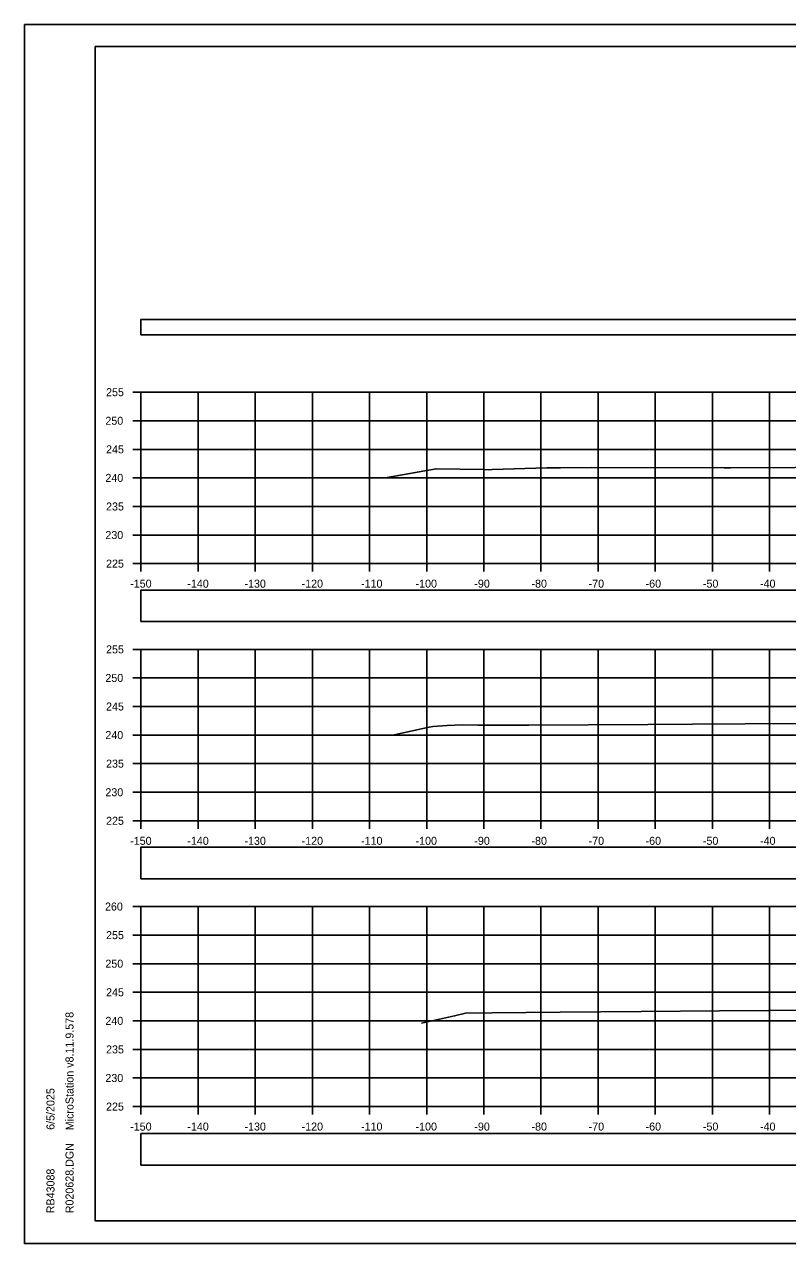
# Model space of a CAD drawing. Extents: x 1369627 to 1374022, y 380035 to 398173.
# Drawn here: x 1370008.8 to 1370142.4, y 381528.2 to 381741.6 of the extents above; entities that cross this region are included whole.
import ezdxf

# ---------------------------------------------------------------- set-up
doc = ezdxf.new("R2010")
doc.units = 0
for name, color, linetype in [('Default', 7, 'Continuous'), ('R_Axis', 7, 'Continuous'), ('R_Axis Annot', 7, 'Continuous'), ('R_Border', 7, 'Continuous'), ('R_Exist Surface', 7, 'Continuous'), ('R_Grid', 7, 'Continuous'), ('R_No Plot', 7, 'Continuous')]:
    doc.layers.add(name, color=color, linetype=linetype)

msp = doc.modelspace()

# ---------------------------------------------------------------- linework, layer by layer
at = {"layer": 'Default'}
for points in [[(1370029.24, 381687.25), (1370329.24, 381687.25), (1370329.24, 381689.96), (1370029.24, 381689.96)], [(1370029.24, 381637.07), (1370329.24, 381637.07), (1370329.24, 381642.59), (1370029.24, 381642.59)], [(1370029.24, 381592.08), (1370329.24, 381592.08), (1370329.24, 381597.61), (1370029.24, 381597.61)], [(1370029.24, 381541.97), (1370329.24, 381541.97), (1370329.24, 381547.49), (1370029.24, 381547.49)]]:
    msp.add_lwpolyline(points, close=True, dxfattribs=at)
at = {"layer": 'R_Axis'}
for p, q in [((1370027.84, 381677.22), (1370029.24, 381677.22)), ((1370029.24, 381647.22), (1370029.24, 381677.22)), ((1370027.84, 381672.22), (1370029.24, 381672.22)), ((1370027.84, 381667.22), (1370029.24, 381667.22)), ((1370027.84, 381662.22), (1370029.24, 381662.22)), ((1370027.84, 381657.22), (1370029.24, 381657.22)), ((1370027.84, 381652.22), (1370029.24, 381652.22)), ((1370027.84, 381647.22), (1370029.24, 381647.22)), ((1370029.24, 381647.22), (1370329.24, 381647.22)), ((1370029.24, 381645.82), (1370029.24, 381647.22)), ((1370039.24, 381645.82), (1370039.24, 381647.22)), ((1370049.24, 381645.82), (1370049.24, 381647.22)), ((1370059.24, 381645.82), (1370059.24, 381647.22)), ((1370069.24, 381645.82), (1370069.24, 381647.22)), ((1370079.24, 381645.82), (1370079.24, 381647.22)), ((1370089.24, 381645.82), (1370089.24, 381647.22)), ((1370099.24, 381645.82), (1370099.24, 381647.22)), ((1370109.24, 381645.82), (1370109.24, 381647.22)), ((1370119.24, 381645.82), (1370119.24, 381647.22)), ((1370129.24, 381645.82), (1370129.24, 381647.22)), ((1370139.24, 381645.82), (1370139.24, 381647.22)), ((1370027.84, 381632.22), (1370029.24, 381632.22)), ((1370029.24, 381602.22), (1370029.24, 381632.22)), ((1370027.84, 381627.22), (1370029.24, 381627.22)), ((1370027.84, 381622.22), (1370029.24, 381622.22)), ((1370027.84, 381617.22), (1370029.24, 381617.22)), ((1370027.84, 381612.22), (1370029.24, 381612.22)), ((1370027.84, 381607.22), (1370029.24, 381607.22)), ((1370027.84, 381602.22), (1370029.24, 381602.22)), ((1370029.24, 381602.22), (1370329.24, 381602.22)), ((1370029.24, 381600.82), (1370029.24, 381602.22)), ((1370039.24, 381600.82), (1370039.24, 381602.22)), ((1370049.24, 381600.82), (1370049.24, 381602.22)), ((1370059.24, 381600.82), (1370059.24, 381602.22)), ((1370069.24, 381600.82), (1370069.24, 381602.22)), ((1370079.24, 381600.82), (1370079.24, 381602.22)), ((1370089.24, 381600.82), (1370089.24, 381602.22)), ((1370099.24, 381600.82), (1370099.24, 381602.22)), ((1370109.24, 381600.82), (1370109.24, 381602.22)), ((1370119.24, 381600.82), (1370119.24, 381602.22)), ((1370129.24, 381600.82), (1370129.24, 381602.22)), ((1370139.24, 381600.82), (1370139.24, 381602.22)), ((1370027.84, 381587.22), (1370029.24, 381587.22)), ((1370029.24, 381552.22), (1370029.24, 381587.22)), ((1370027.84, 381582.22), (1370029.24, 381582.22)), ((1370027.84, 381577.22), (1370029.24, 381577.22)), ((1370027.84, 381572.22), (1370029.24, 381572.22)), ((1370027.84, 381567.22), (1370029.24, 381567.22)), ((1370027.84, 381562.22), (1370029.24, 381562.22)), ((1370027.84, 381557.22), (1370029.24, 381557.22)), ((1370027.84, 381552.22), (1370029.24, 381552.22)), ((1370029.24, 381552.22), (1370329.24, 381552.22)), ((1370029.24, 381550.82), (1370029.24, 381552.22)), ((1370039.24, 381550.82), (1370039.24, 381552.22)), ((1370049.24, 381550.82), (1370049.24, 381552.22)), ((1370059.24, 381550.82), (1370059.24, 381552.22)), ((1370069.24, 381550.82), (1370069.24, 381552.22)), ((1370079.24, 381550.82), (1370079.24, 381552.22)), ((1370089.24, 381550.82), (1370089.24, 381552.22)), ((1370099.24, 381550.82), (1370099.24, 381552.22)), ((1370109.24, 381550.82), (1370109.24, 381552.22)), ((1370119.24, 381550.82), (1370119.24, 381552.22)), ((1370129.24, 381550.82), (1370129.24, 381552.22)), ((1370139.24, 381550.82), (1370139.24, 381552.22))]:
    msp.add_line(p, q, dxfattribs=at)
at = {"layer": 'R_Border'}
for p, q in [((1370021.24, 381737.68), (1370337.42, 381737.68)), ((1370021.24, 381532.22), (1370021.24, 381737.68)), ((1370021.24, 381532.22), (1370021.24, 381532.22)), ((1370337.42, 381532.22), (1370021.24, 381532.22))]:
    msp.add_line(p, q, dxfattribs=at)
at = {"layer": 'R_Exist Surface'}
for points in [[(1370071.77, 381662.22), (1370071.78, 381662.22), (1370072.3, 381662.31), (1370080.88, 381663.81), (1370089.25, 381663.7), (1370090, 381663.66), (1370090.71, 381663.69), (1370100.27, 381663.99), (1370102.67, 381664), (1370108.09, 381664.04), (1370131.32, 381664), (1370131.78, 381663.99), (1370132.48, 381664), (1370154.93, 381664.1)], [(1370073.53, 381617.25), (1370079.4, 381618.57), (1370080.33, 381618.7), (1370082.85, 381618.88), (1370085.5, 381619), (1370088.23, 381618.97), (1370097.09, 381618.95), (1370117.94, 381619.06), (1370125.76, 381619.12), (1370153.33, 381619.29)], [(1370078.32, 381566.83), (1370084.12, 381568.09), (1370086.06, 381568.54), (1370090.71, 381568.6), (1370102.62, 381568.76), (1370116.75, 381568.86), (1370130.51, 381568.98), (1370147.87, 381569.11)]]:
    msp.add_lwpolyline(points, dxfattribs=at)
at = {"layer": 'R_Grid'}
for p, q in [((1370029.24, 381677.22), (1370329.24, 381677.22)), ((1370029.24, 381647.22), (1370029.24, 381677.22)), ((1370039.24, 381647.22), (1370039.24, 381677.22)), ((1370049.24, 381647.22), (1370049.24, 381677.22)), ((1370059.24, 381647.22), (1370059.24, 381677.22)), ((1370069.24, 381647.22), (1370069.24, 381677.22)), ((1370079.24, 381647.22), (1370079.24, 381677.22)), ((1370089.24, 381647.22), (1370089.24, 381677.22)), ((1370099.24, 381647.22), (1370099.24, 381677.22)), ((1370109.24, 381647.22), (1370109.24, 381677.22)), ((1370119.24, 381647.22), (1370119.24, 381677.22)), ((1370129.24, 381647.22), (1370129.24, 381677.22)), ((1370139.24, 381647.22), (1370139.24, 381677.22)), ((1370029.24, 381672.22), (1370329.24, 381672.22)), ((1370029.24, 381667.22), (1370329.24, 381667.22)), ((1370029.24, 381662.22), (1370329.24, 381662.22)), ((1370029.24, 381657.22), (1370329.24, 381657.22)), ((1370029.24, 381652.22), (1370329.24, 381652.22)), ((1370029.24, 381647.22), (1370329.24, 381647.22)), ((1370029.24, 381632.22), (1370329.24, 381632.22)), ((1370029.24, 381602.22), (1370029.24, 381632.22)), ((1370039.24, 381602.22), (1370039.24, 381632.22)), ((1370049.24, 381602.22), (1370049.24, 381632.22)), ((1370059.24, 381602.22), (1370059.24, 381632.22)), ((1370069.24, 381602.22), (1370069.24, 381632.22)), ((1370079.24, 381602.22), (1370079.24, 381632.22)), ((1370089.24, 381602.22), (1370089.24, 381632.22)), ((1370099.24, 381602.22), (1370099.24, 381632.22)), ((1370109.24, 381602.22), (1370109.24, 381632.22)), ((1370119.24, 381602.22), (1370119.24, 381632.22)), ((1370129.24, 381602.22), (1370129.24, 381632.22)), ((1370139.24, 381602.22), (1370139.24, 381632.22)), ((1370029.24, 381627.22), (1370329.24, 381627.22)), ((1370029.24, 381622.22), (1370329.24, 381622.22)), ((1370029.24, 381617.22), (1370329.24, 381617.22)), ((1370029.24, 381612.22), (1370329.24, 381612.22)), ((1370029.24, 381607.22), (1370329.24, 381607.22)), ((1370029.24, 381602.22), (1370329.24, 381602.22)), ((1370029.24, 381587.22), (1370329.24, 381587.22)), ((1370029.24, 381552.22), (1370029.24, 381587.22)), ((1370039.24, 381552.22), (1370039.24, 381587.22)), ((1370049.24, 381552.22), (1370049.24, 381587.22)), ((1370059.24, 381552.22), (1370059.24, 381587.22)), ((1370069.24, 381552.22), (1370069.24, 381587.22)), ((1370079.24, 381552.22), (1370079.24, 381587.22)), ((1370089.24, 381552.22), (1370089.24, 381587.22)), ((1370099.24, 381552.22), (1370099.24, 381587.22)), ((1370109.24, 381552.22), (1370109.24, 381587.22)), ((1370119.24, 381552.22), (1370119.24, 381587.22)), ((1370129.24, 381552.22), (1370129.24, 381587.22)), ((1370139.24, 381552.22), (1370139.24, 381587.22)), ((1370029.24, 381582.22), (1370329.24, 381582.22)), ((1370029.24, 381577.22), (1370329.24, 381577.22)), ((1370029.24, 381572.22), (1370329.24, 381572.22)), ((1370029.24, 381567.22), (1370329.24, 381567.22)), ((1370029.24, 381562.22), (1370329.24, 381562.22)), ((1370029.24, 381557.22), (1370329.24, 381557.22)), ((1370029.24, 381552.22), (1370329.24, 381552.22))]:
    msp.add_line(p, q, dxfattribs=at)
at = {"layer": 'R_No Plot'}
for p, q in [((1370008.84, 381741.58), (1370342.17, 381741.58)), ((1370008.84, 381528.24), (1370342.17, 381528.24))]:
    msp.add_line(p, q, dxfattribs=at)
for points in [[(1370008.83, 381741.58), (1370342.17, 381741.58), (1370342.17, 381528.24), (1370008.83, 381528.24)], [(1370255.16, 381737.68), (1370274.78, 381737.68), (1370274.78, 381727.8), (1370290.89, 381727.8), (1370314.09, 381727.8), (1370314.09, 381695.13), (1370337.3, 381695.13), (1370337.42, 381532.22), (1370021.24, 381532.22), (1370021.24, 381737.68)]]:
    msp.add_lwpolyline(points, close=True, dxfattribs=at)

# ---------------------------------------------------------------- texts
at = {"layer": 'R_Axis Annot'}
for s, p in [('255', (1370023.13, 381676.52)), ('250', (1370023.01, 381671.52)), ('245', (1370023.13, 381666.52)), ('240', (1370023.01, 381661.52)), ('235', (1370023.13, 381656.52)), ('230', (1370023.01, 381651.52)), ('225', (1370023.13, 381646.52)), ('-150', (1370027.35, 381643.02)), ('-140', (1370037.35, 381643.02)), ('-130', (1370047.35, 381643.02)), ('-120', (1370057.35, 381643.02)), ('-110', (1370067.75, 381643.02)), ('-100', (1370077.29, 381643.02)), ('-90', (1370087.58, 381643.02)), ('-80', (1370097.58, 381643.02)), ('-70', (1370107.58, 381643.02)), ('-60', (1370117.55, 381643.02)), ('-50', (1370127.58, 381643.02)), ('-40', (1370137.58, 381643.02)), ('255', (1370023.13, 381631.52)), ('250', (1370023.01, 381626.52)), ('245', (1370023.13, 381621.52)), ('240', (1370023.01, 381616.52)), ('235', (1370023.13, 381611.52)), ('230', (1370023.01, 381606.52)), ('225', (1370023.13, 381601.52)), ('-150', (1370027.35, 381598.02)), ('-140', (1370037.35, 381598.02)), ('-130', (1370047.35, 381598.02)), ('-120', (1370057.35, 381598.02)), ('-110', (1370067.75, 381598.02)), ('-100', (1370077.29, 381598.02)), ('-90', (1370087.58, 381598.02)), ('-80', (1370097.58, 381598.02)), ('-70', (1370107.58, 381598.02)), ('-60', (1370117.55, 381598.02)), ('-50', (1370127.58, 381598.02)), ('-40', (1370137.58, 381598.02)), ('260', (1370022.94, 381586.52)), ('255', (1370023.13, 381581.52)), ('250', (1370023.01, 381576.52)), ('245', (1370023.13, 381571.52)), ('240', (1370023.01, 381566.52)), ('235', (1370023.13, 381561.52)), ('230', (1370023.01, 381556.52)), ('225', (1370023.13, 381551.52)), ('-150', (1370027.35, 381548.02)), ('-140', (1370037.35, 381548.02)), ('-130', (1370047.35, 381548.02)), ('-120', (1370057.35, 381548.02)), ('-110', (1370067.75, 381548.02)), ('-100', (1370077.29, 381548.02)), ('-90', (1370087.58, 381548.02)), ('-80', (1370097.58, 381548.02)), ('-70', (1370107.58, 381548.02)), ('-60', (1370117.55, 381548.02)), ('-50', (1370127.58, 381548.02)), ('-40', (1370137.58, 381548.02))]:
    msp.add_text(s, height=1.4, dxfattribs=at).set_placement(p)
at = {"layer": 'R_Border'}
for s, p in [('MicroStation v8.11.9.578', (1370017.43, 381548.08)), ('6/5/2025', (1370014.1, 381548.15)), ('R020628.DGN', (1370017.43, 381533.55)), ('RB43088', (1370014.1, 381533.55))]:
    msp.add_text(s, height=1.4, rotation=90, dxfattribs=at).set_placement(p)

doc.saveas('drawing.dxf')
